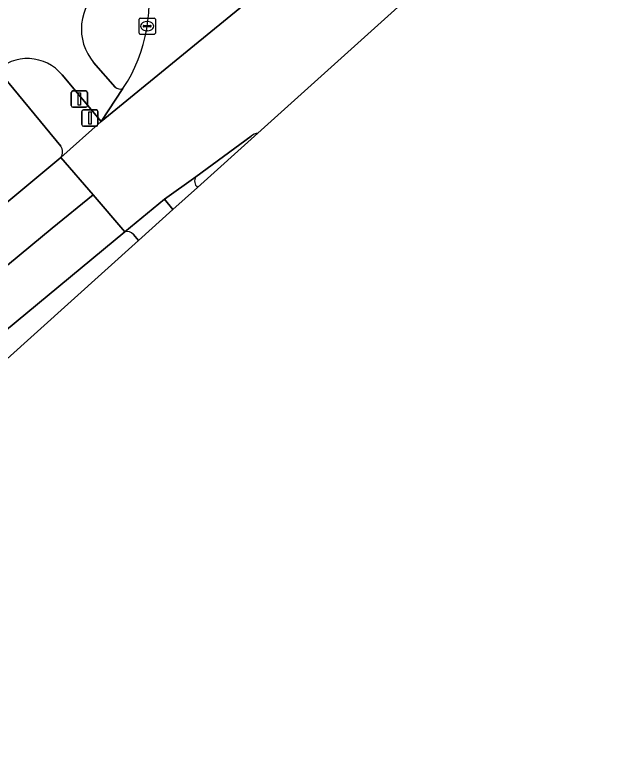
# Model space of a CAD drawing. Extents: x 157692 to 159674, y 381452 to 383291.
# Drawn here: x 159169.95 to 159207.49, y 382156.56 to 382202.76 of the extents above; entities that cross this region are included whole.
import ezdxf

# ---------------------------------------------------------------- set-up
doc = ezdxf.new("R2010")
doc.units = 0
for name, color, linetype in [('IMGEO_Berm_groen', 7, 'Continuous'), ('IMGEO_Drukknoppaal', 7, 'Continuous'), ('IMGEO_Fietspad_gesloten', 7, 'Continuous'), ('IMGEO_Kolk', 7, 'Continuous'), ('IMGEO_Rijbaan_regionaal_gesloten', 7, 'Continuous'), ('IMGEO_Rijbaan_regionaal_open', 7, 'Continuous'), ('IMGEO_Verkeerseiland_gesloten', 7, 'Continuous'), ('IMGEO_Verkeersregelinstallatiepaal', 7, 'Continuous'), ('IMGEO_Voetpad_open', 7, 'Continuous')]:
    doc.layers.add(name, color=color, linetype=linetype)

msp = doc.modelspace()

# ---------------------------------------------------------------- linework, layer by layer
at = {"layer": 'IMGEO_Berm_groen'}
for points in [[(159172.744, 382194.718), (159169.199, 382199.042)], [(159161.224, 382184.462), (159172.751, 382194.042)], [(159140.259, 382156.562), (159147.804, 382162.754), (159152.529, 382166.459), (159177.504, 382188.944), (159177.504, 382188.944), (159177.197, 382189.32)], [(159176.66, 382189.47), (159160.603, 382176.185)]]:
    msp.add_lwpolyline(points, dxfattribs=at)
for centre, radius, start, end in [((159172.247, 382194.375), 0.604, 326.543, 34.6436), ((159176.832, 382189.049), 0.455, 36.5855, 112.2012)]:
    msp.add_arc(centre, radius, start, end, dxfattribs=at)
at = {"layer": 'IMGEO_Drukknoppaal'}
for p, q in [((159173.49, 382198.115), (159174.28, 382198.115)), ((159174.28, 382198.115), (159173.49, 382198.115)), ((159173.39, 382197.215), (159173.39, 382198.015)), ((159173.39, 382198.015), (159173.39, 382197.215)), ((159174.38, 382198.015), (159174.38, 382197.215)), ((159174.38, 382197.215), (159174.38, 382198.015)), ((159174.28, 382197.115), (159173.49, 382197.115)), ((159173.49, 382197.115), (159174.28, 382197.115))]:
    msp.add_line(p, q, dxfattribs=at)
msp.add_lwpolyline([(159173.81, 382197.99), (159173.96, 382197.99), (159173.96, 382197.24), (159173.81, 382197.24), (159173.81, 382197.99)], dxfattribs=at)
for centre, start, end in [((159173.49, 382198.015), 90, 180), ((159173.49, 382198.015), 90, 180), ((159174.28, 382198.015), 0, 90), ((159174.28, 382198.015), 360, 90), ((159173.49, 382197.215), 180, 270), ((159173.49, 382197.215), 180, 270), ((159174.28, 382197.215), 270, 0), ((159174.28, 382197.215), 270, 0)]:
    msp.add_arc(centre, 0.1, start, end, dxfattribs=at)
at = {"layer": 'IMGEO_Fietspad_gesloten'}
for points in [[(159176.08, 382198.352), (159174.755, 382199.857)], [(159172.828, 382199.093), (159175.211, 382196.242), (159176.554, 382198.265)], [(159181.021, 382192.853), (159179.093, 382191.483), (159179.618, 382190.847), (159181.121, 382192.2)]]:
    msp.add_lwpolyline(points, dxfattribs=at)
for centre, radius, start, end in [((159177.189, 382201.91), 3.184, 128.3335, 220.1456), ((159170.704, 382197.353), 2.746, 39.3131, 135.1755), ((159176.377, 382198.637), 0.412, 223.8241, 295.3748), ((159181.451, 382192.585), 0.507, 148.0388, 229.3744)]:
    msp.add_arc(centre, radius, start, end, dxfattribs=at)
at = {"layer": 'IMGEO_Kolk'}
for p, q in [((159177.538, 382201.655), (159177.538, 382202.507)), ((159177.613, 382202.581), (159178.465, 382202.581)), ((159178.026, 382202.361), (159178.051, 382202.361)), ((159178.539, 382202.507), (159178.539, 382201.655)), ((159177.797, 382202.075), (159177.797, 382202.087)), ((159178.235, 382202.038), (159177.837, 382202.038)), ((159177.84, 382202.124), (159178.238, 382202.124)), ((159178.049, 382201.801), (159178.024, 382201.801)), ((159178.281, 382202.087), (159178.281, 382202.075)), ((159178.465, 382201.581), (159177.613, 382201.581))]:
    msp.add_line(p, q, dxfattribs=at)
for points in [[(159177.538, 382201.655), (159177.538, 382202.507)], [(159177.613, 382202.581), (159178.465, 382202.581)], [(159178.539, 382202.507), (159178.539, 382201.655)], [(159178.465, 382201.581), (159177.613, 382201.581)]]:
    msp.add_lwpolyline(points, dxfattribs=at)
for centre, radius, start, end in [((159177.615, 382202.505), 0.0765, 91.552, 178.448), ((159177.615, 382202.505), 0.0765, 91.552, 178.448), ((159178.463, 382202.505), 0.0765, 1.552, 88.448), ((159178.463, 382202.505), 0.0765, 1.552, 88.448), ((159177.837, 382202.084), 0.0403, 85.8775, 175.7526), ((159177.834, 382202.074), 0.0366, 178.938, 274.7102), ((159178.238, 382202.081), 0.043, 264.8664, 352.4533), ((159178.242, 382202.086), 0.0386, 1.7309, 96.639), ((159177.615, 382201.657), 0.0765, 181.552, 268.448), ((159177.615, 382201.657), 0.0765, 181.552, 268.448), ((159178.463, 382201.657), 0.0765, 271.552, 358.448), ((159178.463, 382201.657), 0.0765, 271.552, 358.448)]:
    msp.add_arc(centre, radius, start, end, dxfattribs=at)
for centre, major_axis, ratio, start_param, end_param in [((159178.025, 382202.081), (-0.387, 0.002), 0.722429, 4.712389, 7.853982), ((159178.05, 382202.081), (-0.39, 0.002), 0.717154, 1.570796, 4.712389)]:
    msp.add_ellipse(centre, major_axis=major_axis, ratio=ratio, start_param=start_param, end_param=end_param, dxfattribs=at)
at = {"layer": 'IMGEO_Rijbaan_regionaal_gesloten'}
for points in [[(159184.822, 382195.532), (159207.494, 382215.943), (159206.082, 382217.476), (159203.978, 382219.76), (159200.83, 382217.187), (159180.929, 382200.917), (159175.211, 382196.242), (159172.751, 382194.042), (159174.72, 382191.738), (159176.66, 382189.47), (159179.093, 382191.483), (159181.021, 382192.853), (159184.402, 382195.337)], [(159176.554, 382198.265), (159175.211, 382196.242), (159180.929, 382200.917), (159200.83, 382217.187), (159203.978, 382219.76)]]:
    msp.add_lwpolyline(points, dxfattribs=at)
for centre, radius, start, end in [((159168.779, 382203.499), 9.372, 326.0519, 14.6473), ((159185.042, 382194.509), 1.046, 102.134, 127.6934)]:
    msp.add_arc(centre, radius, start, end, dxfattribs=at)
at = {"layer": 'IMGEO_Rijbaan_regionaal_open'}
for points in [[(159168.863, 382186.952), (159172.221, 382189.696), (159174.72, 382191.738), (159172.751, 382194.042), (159161.224, 382184.462)], [(159160.603, 382176.185), (159176.66, 382189.47), (159174.72, 382191.738), (159172.221, 382189.696), (159168.863, 382186.952)]]:
    msp.add_lwpolyline(points, dxfattribs=at)
at = {"layer": 'IMGEO_Verkeerseiland_gesloten'}
for points in [[(159174.755, 382199.857), (159176.08, 382198.352)], [(159184.402, 382195.337), (159181.021, 382192.853)], [(159181.121, 382192.2), (159184.822, 382195.532)]]:
    msp.add_lwpolyline(points, dxfattribs=at)
for centre, radius, start, end in [((159168.779, 382203.499), 9.372, 326.0519, 14.6473), ((159177.189, 382201.91), 3.184, 128.3335, 220.1456), ((159176.377, 382198.637), 0.412, 223.8241, 295.3748), ((159185.042, 382194.509), 1.046, 102.134, 127.6934), ((159181.451, 382192.585), 0.507, 148.0388, 229.3744)]:
    msp.add_arc(centre, radius, start, end, dxfattribs=at)
at = {"layer": 'IMGEO_Verkeersregelinstallatiepaal'}
for p, q in [((159174.034, 382196.05), (159174.034, 382196.85)), ((159174.034, 382196.85), (159174.034, 382196.05)), ((159174.134, 382196.95), (159174.924, 382196.95)), ((159174.924, 382196.95), (159174.134, 382196.95)), ((159175.024, 382196.85), (159175.024, 382196.05)), ((159175.024, 382196.05), (159175.024, 382196.85)), ((159174.924, 382195.95), (159174.134, 382195.95)), ((159174.134, 382195.95), (159174.924, 382195.95))]:
    msp.add_line(p, q, dxfattribs=at)
msp.add_lwpolyline([(159174.454, 382196.825), (159174.604, 382196.825), (159174.604, 382196.075), (159174.454, 382196.075), (159174.454, 382196.825)], dxfattribs=at)
for centre, start, end in [((159174.134, 382196.85), 90, 180), ((159174.134, 382196.85), 90, 180), ((159174.924, 382196.85), 0, 90), ((159174.924, 382196.85), 360, 90), ((159174.134, 382196.05), 180, 270), ((159174.134, 382196.05), 180, 270), ((159174.924, 382196.05), 270, 0), ((159174.924, 382196.05), 270, 0)]:
    msp.add_arc(centre, 0.1, start, end, dxfattribs=at)
at = {"layer": 'IMGEO_Voetpad_open'}
for points in [[(159169.199, 382199.042), (159172.744, 382194.718)], [(159172.751, 382194.042), (159175.211, 382196.242), (159172.828, 382199.093)], [(159179.618, 382190.847), (159179.093, 382191.483), (159176.66, 382189.47)], [(159177.197, 382189.32), (159177.504, 382188.944), (159177.504, 382188.944), (159179.618, 382190.847)]]:
    msp.add_lwpolyline(points, dxfattribs=at)
for centre, radius, start, end in [((159170.704, 382197.353), 2.746, 39.3131, 135.1755), ((159172.247, 382194.375), 0.604, 326.543, 34.6436), ((159176.832, 382189.049), 0.455, 36.5855, 112.2012)]:
    msp.add_arc(centre, radius, start, end, dxfattribs=at)

doc.saveas('drawing.dxf')
